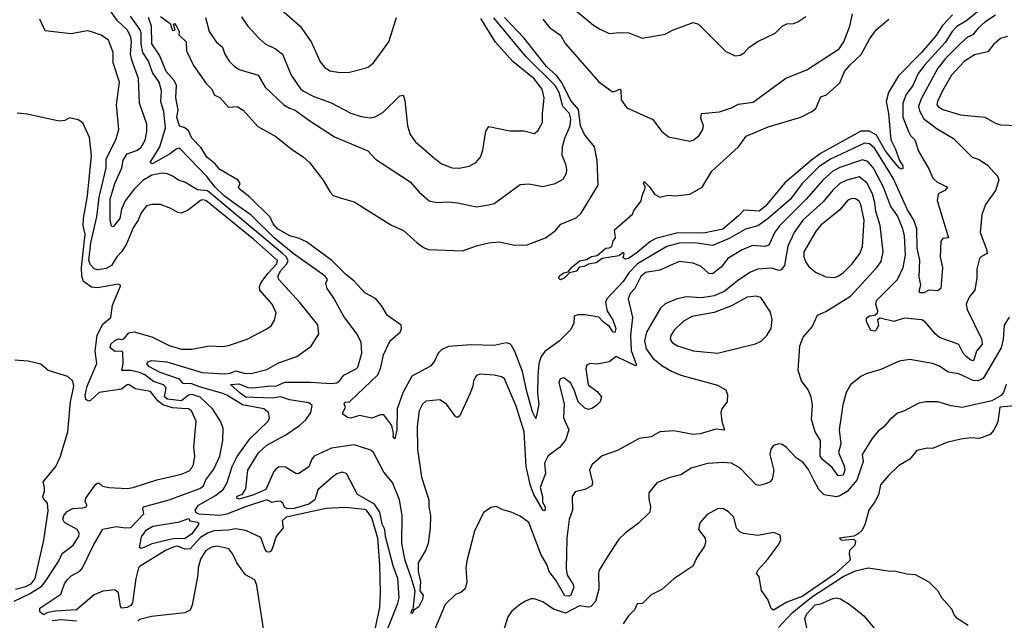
# Model space of a CAD drawing. Extents: x 1246230 to 1426786, y 660032 to 763141.
# Tile 334 of 566: x 1351349 to 1356986, y 719126 to 722562. Entities that reach past the tile are written whole.
import ezdxf

# ---------------------------------------------------------------- set-up
doc = ezdxf.new("R2010")
doc.units = 0

msp = doc.modelspace()

# ---------------------------------------------------------------- linework, layer by layer
at = {"layer": '0CON10XD'}
for points in [[(1356915, 722671.3), (1356765.9, 722554.1), (1356715, 722523.1), (1356688.6, 722495), (1356647.7, 722432.3), (1356530.7, 722305), (1356493.7, 722255), (1356462.6, 722185), (1356425.2, 722134.8), (1356406.1, 722085), (1356405.2, 722005), (1356437.6, 721922.4), (1356449.9, 721899.9), (1356474.2, 721875), (1356495, 721810.8), (1356556.7, 721705), (1356577.5, 721655), (1356599.2, 721635), (1356661.2, 721605), (1356645.5, 721585), (1356608.1, 721565), (1356602.2, 721527.8), (1356667.5, 721315), (1356635, 721310.8), (1356623.3, 721295), (1356618.9, 721205), (1356633.3, 721145), (1356623.3, 721025), (1356605, 721011.1), (1356555, 721013.9), (1356525, 720999.7), (1356505, 720999.1), (1356498.9, 721008.9), (1356508.6, 721045), (1356499.3, 721089.3), (1356502.8, 721187.2), (1356487.4, 721255), (1356485.9, 721365), (1356468.7, 721415), (1356431.6, 721475), (1356350.2, 721655), (1356245, 721826.1), (1356215, 721851.6), (1356185, 721856), (1355990.3, 721765), (1355925, 721721.3), (1355828.6, 721625), (1355762.2, 721535), (1355634.7, 721425.3), (1355575, 721383.5), (1355505, 721364.4), (1355410.3, 721309.7), (1355315, 721270.4), (1355215, 721286), (1355125, 721284.5), (1355055, 721264.4), (1354885.7, 721165), (1354837.9, 721115), (1354804.8, 721065), (1354711.2, 720965), (1354702.8, 720945), (1354712, 720895), (1354745.4, 720845.4), (1354761.6, 720795), (1354757.5, 720772.5), (1354745, 720776.6), (1354726.5, 720806.5), (1354691.4, 720831.4), (1354665, 720859.5), (1354585, 720873.8), (1354545, 720874.4), (1354524.6, 720865.4), (1354521.4, 720825), (1354505, 720790), (1354437, 720723), (1354355, 720663.5), (1354334.3, 720635.7), (1354321.6, 720595), (1354316.2, 720525), (1354313.9, 720423.9), (1354321.8, 720361.8), (1354311.6, 720315), (1354305, 720281.2), (1354285, 720318), (1354252.3, 720435), (1354228.9, 720548.9), (1354185, 720664.5), (1354165, 720698.1), (1354155, 720707.5), (1354135, 720712.9), (1354065, 720698.9), (1353935, 720702.5), (1353805, 720693.3), (1353766.5, 720675), (1353744.5, 720655), (1353725, 720609.2), (1353701.1, 720578.9), (1353595, 720522.5), (1353542.1, 720427.9), (1353510.4, 720335), (1353508.1, 720215), (1353496.8, 720163.2), (1353487.5, 720175), (1353490, 720195), (1353479.4, 720239.4), (1353435, 720300.6), (1353415, 720301.9), (1353365, 720281.5), (1353295, 720297.8), (1353245, 720282.9), (1353225.8, 720285.8), (1353200, 720305), (1353198.8, 720315), (1353213.9, 720343.9), (1353206.7, 720365), (1353212.5, 720375), (1353235, 720373.3), (1353241.3, 720378.7), (1353399.5, 720530.5), (1353417.5, 720572.5), (1353433.1, 720645), (1353461.2, 720705), (1353475, 720728), (1353527.1, 720775), (1353535.3, 720795.2), (1353533.3, 720815), (1353455, 720869.3), (1353418.9, 720928.9), (1353386.7, 720966.7), (1353325, 720998.9), (1353265, 721066.8), (1353215, 721106.1), (1353136.8, 721185), (1352991.5, 721291.5), (1352945, 721311.7), (1352896.2, 721325), (1352825, 721366.1), (1352801.3, 721395), (1352783.1, 721433.1), (1352667, 721547), (1352605.6, 721595), (1352602.5, 721605), (1352611.1, 721625), (1352600.9, 721645), (1352495, 721705.4), (1352468.5, 721738.5), (1352420.5, 721775), (1352388.9, 721828.9), (1352335.6, 721885), (1352315, 721926.7), (1352295, 721943.3), (1352265, 721953.3), (1352250, 722005), (1352256, 722045), (1352242.9, 722115), (1352246.5, 722185), (1352233.3, 722215), (1352187.5, 722265), (1352149.3, 722359.3), (1352106, 722425), (1352103.1, 722525), (1352086.2, 722575)], [(1353455.5, 719075), (1353483.9, 719145), (1353515, 719224.3), (1353521, 719255), (1353514.3, 719365), (1353487.6, 719437.6), (1353444.6, 719605), (1353440.6, 719645), (1353425, 719675.6), (1353410.6, 719745), (1353380.9, 719790.9), (1353282.9, 719845), (1353221.2, 719965), (1353195, 719972.5), (1353165, 719962.9), (1353145, 719948.6), (1353056.9, 719873.1), (1353038.2, 719815), (1353005, 719789.5), (1352920.5, 719765), (1352883.2, 719763.2), (1352865, 719772.7), (1352855.7, 719795.7), (1352845, 719805.4), (1352825, 719807.3), (1352795, 719799.7), (1352765, 719815.7), (1352641.7, 719775), (1352535, 719732.5), (1352495, 719725.3), (1352375, 719733.8), (1352360.5, 719740.5), (1352354.1, 719755.9), (1352373.8, 719785), (1352470.6, 719839.4), (1352513.9, 719875), (1352536.7, 719915), (1352566.8, 720005), (1352595, 720062.7), (1352666.7, 720163.3), (1352771.1, 720265), (1352780, 720285), (1352774.3, 720315), (1352746.7, 720335), (1352625, 720358.1), (1352535, 720414), (1352506.2, 720425), (1352385, 720458.9), (1352335, 720479.3), (1352285, 720480), (1352265, 720506.3), (1352208.9, 720525), (1352153.9, 720543.9), (1352088, 720578), (1352078.1, 720595), (1352084.6, 720605.4), (1352105, 720612.6), (1352190.9, 720605), (1352395, 720544), (1352523.4, 720536.6), (1352555, 720540), (1352586.9, 720553.1), (1352635, 720539.7), (1352675, 720538.2), (1352765, 720561.5), (1352831.5, 720598.5), (1352935.5, 720634.5), (1353018.8, 720695), (1353062.5, 720765), (1353056.2, 720816.2), (1352953.5, 720945), (1352833.9, 721075), (1352827.5, 721095), (1352845, 721127), (1352878.7, 721165), (1352886.1, 721185), (1352875.5, 721205), (1352853.8, 721225), (1352425, 721582.2), (1352367.9, 721587.9), (1352295, 721633.1), (1352262.5, 721642.5), (1352225, 721667.9), (1352195, 721680), (1352165, 721683.3), (1352105, 721672.5), (1352055, 721642.2), (1352005, 721593.3), (1351953.8, 721526.2), (1351932.6, 721477.4), (1351922.2, 721425), (1351885, 721377.5), (1351875, 721380), (1351867.6, 721417.6), (1351867.8, 721535), (1351894.9, 721625.1), (1351933.9, 721715), (1351941.6, 721758.4), (1351965.3, 721794.7), (1352023.4, 721816.6), (1352045, 721832.7), (1352067.7, 721872.3), (1352077.7, 721922.3), (1352076.9, 721965), (1352036, 722085), (1352030.5, 722225), (1351993.3, 722325), (1351984.3, 722365), (1351990, 722435), (1351985.6, 722465), (1351965.1, 722505.1), (1351909.5, 722555), (1351858.1, 722628.1)], [(1352585, 721506.3), (1352520.8, 721555), (1352469.4, 721605), (1352420, 721665), (1352265, 721826.7), (1352245, 721820.9), (1352207.7, 721792.3), (1352115, 721741), (1352105, 721738.2), (1352097.1, 721745), (1352151, 721835), (1352185, 721943.8), (1352175.2, 722034.8), (1352157.7, 722095), (1352161.2, 722155), (1352148.8, 722205), (1352109.6, 722259.6), (1352086.2, 722325), (1352053.7, 722375), (1352044.1, 722425), (1352045.3, 722485), (1352039.2, 722505), (1351983.3, 722583.3)], [(1352155, 722581.2), (1352210, 722540), (1352225, 722500), (1352240, 722505), (1352230, 722535), (1352235, 722540), (1352245, 722530), (1352262.5, 722495), (1352260.8, 722475), (1352302.3, 722435), (1352304.6, 722384.6), (1352345, 722300), (1352417.7, 722197.7), (1352448.8, 722165), (1352465, 722130), (1352495, 722116.7), (1352545, 722062.5), (1352595, 722066), (1352628.8, 722045), (1352712.1, 721952.1), (1352815, 721894), (1352903.5, 721823.5), (1352975, 721776), (1353008, 721745), (1353086, 721645), (1353126.2, 721575), (1353145, 721556.2), (1353185, 721543.8), (1353265, 721520), (1353475, 721388.6), (1353547, 721357), (1353625, 721285.8), (1353665, 721256), (1353687.3, 721247.3), (1353885, 721239.4), (1353965, 721268.1), (1354035, 721285.7), (1354095, 721292.2), (1354185, 721272.5), (1354255, 721273.3), (1354358.8, 721315), (1354414.2, 721355), (1354447.9, 721392.1), (1354535, 721429.5), (1354563.1, 721455), (1354660.8, 721615), (1354656.1, 721756.1), (1354639.7, 721835), (1354583.8, 721905), (1354559.9, 721955), (1354549.4, 722049.4), (1354502.7, 722102.7), (1354453, 722203), (1354422.5, 722242.5), (1354365.1, 722295), (1354237.5, 722457.5), (1354124, 722575)], [(1356935, 722587.5), (1356875, 722548.1), (1356836.3, 722513.7), (1356805.4, 722475), (1356775, 722461.6), (1356735, 722427.1), (1356648.8, 722341.2), (1356606.1, 722285), (1356511.2, 722108.8), (1356495.3, 722065), (1356500.9, 722040.9), (1356524.8, 721994.8), (1356602.1, 721937.9), (1356695, 721882), (1356802, 721775), (1356842.9, 721762.9), (1356890.3, 721730.3), (1356947, 721667), (1356955.6, 721645), (1356935.7, 721585), (1356879.2, 721505), (1356858, 721445), (1356848, 721345), (1356885, 721248.8), (1356887.5, 721225), (1356855, 721208), (1356844.3, 721195), (1356829.5, 721135), (1356828.9, 721085), (1356817.5, 721015), (1356785, 720974.2), (1356768.5, 720935), (1356772.9, 720905), (1356855.6, 720735.6), (1356860, 720705), (1356827.7, 720665), (1356809.2, 720610.8), (1356795, 720613.5), (1356768.7, 720635), (1356750.8, 720655), (1356725, 720704.6), (1356615, 720744.6), (1356590.5, 720765), (1356535, 720832.5), (1356514.6, 720844.6), (1356413.6, 720853.6), (1356353.7, 720836.3), (1356275.4, 720854.6), (1356260, 720845), (1356265.6, 720814.4), (1356255, 720790), (1356245, 720780), (1356223, 720783), (1356197.5, 720835), (1356197.5, 720855), (1356212.7, 720867.3), (1356245, 720870.8), (1356260, 720885), (1356262.9, 720895), (1356250.8, 720935), (1356254.2, 720955), (1356375, 721075.6), (1356407.4, 721145), (1356421.5, 721215), (1356415.2, 721324.8), (1356405, 721365.6), (1356375, 721440), (1356335, 721497.1), (1356295, 721604.5), (1356238.1, 721711.9), (1356205, 721751.6), (1356175, 721759.8), (1356045, 721717.2), (1356004.7, 721695), (1355946.4, 721645), (1355852.4, 721535), (1355701.4, 721385), (1355673.1, 721346.9), (1355638.3, 721271.7), (1355615, 721264.2), (1355545, 721270.9), (1355485, 721244.6), (1355404.4, 721195), (1355365, 721145.6), (1355315, 721108.9), (1355295, 721110.6), (1355249.9, 721149.9), (1355205, 721169.4), (1355125, 721177.9), (1355015, 721128.8), (1354931.5, 721115), (1354905, 721093.8), (1354886.8, 721055), (1354870.9, 721025), (1354844, 720995), (1354832.9, 720965), (1354858.1, 720858.1), (1354847.2, 720755), (1354850.2, 720670.2), (1354881.2, 720585), (1354875, 720580.8), (1354765, 720634.4), (1354725, 720604.5), (1354655, 720590.5), (1354614.5, 720595.5), (1354596, 720585), (1354590, 720565), (1354603.5, 720473.5), (1354656.2, 720435), (1354680, 720405), (1354672.5, 720375), (1354652.5, 720355), (1354625, 720336.7), (1354605, 720331.2), (1354585, 720338.8), (1354546.2, 720375), (1354524.4, 720444.4), (1354501.9, 720485), (1354465, 720512.5), (1354442.9, 720507.1), (1354435.5, 720485), (1354465.8, 720365), (1354462.9, 720285), (1354494, 720215), (1354474.4, 720155.6), (1354440, 720115), (1354375, 720066.9), (1354354.6, 720025), (1354359.2, 719965), (1354329.2, 719885), (1354343, 719835), (1354342.1, 719802.1), (1354357, 719775), (1354355, 719752), (1354346.9, 719753.1), (1354293.4, 719845), (1354273.9, 719895), (1354249.7, 720005), (1354238.4, 720205), (1354191.4, 720351.4), (1354125, 720506.9), (1354108.4, 720518.4), (1354065, 720528.8), (1353985, 720534.5), (1353965, 720527.1), (1353947.5, 720495), (1353944.2, 720465), (1353928.1, 720425), (1353868.8, 720295), (1353855, 720286.7), (1353845, 720291.2), (1353793, 720363), (1353755, 720387.1), (1353675, 720378.9), (1353655, 720362.9), (1353636.2, 720325), (1353624.1, 720235), (1353627.2, 720105), (1353650, 719945), (1353690.9, 719815), (1353691.1, 719775), (1353700.7, 719725), (1353699.6, 719655), (1353687.1, 719565), (1353672, 719525), (1353631.1, 719455), (1353630.9, 719405), (1353644.6, 719345), (1353640.5, 719295), (1353659, 719269), (1353655.9, 719245), (1353635, 719203.1), (1353605.5, 719184.5), (1353595, 719164.4), (1353590.3, 719170.3), (1353595, 719185.8), (1353602.5, 719187.5), (1353613.9, 719295), (1353590, 719370), (1353557.2, 719467.2), (1353538, 719565), (1353538.2, 719725), (1353524.1, 719815), (1353483.8, 719915), (1353433.2, 719973.2), (1353375.5, 720085.5), (1353359.6, 720099.6), (1353265, 720130.4), (1353135, 720110.8), (1353035.8, 720064.2), (1353022.3, 720047.7), (1353005, 720003.8), (1352945, 719964.6), (1352931.2, 719965), (1352872.1, 720002.1), (1352835, 720003.2), (1352816.8, 719993.2), (1352803.5, 719976.5), (1352759.2, 719875), (1352685, 719842.3), (1352605, 719819.6), (1352592.2, 719825), (1352595, 719835.5), (1352625, 719848), (1352645, 719878), (1352656.2, 719985), (1352716.1, 720083.9), (1352765, 720128.5), (1352873.9, 720186.1), (1352950.6, 720239.4), (1352987.2, 720272.8), (1353016.7, 720315), (1353023.8, 720355), (1353005, 720370), (1352895, 720386.5), (1352845, 720404.2), (1352795, 720397.4), (1352645, 720403), (1352610.9, 720425), (1352556.7, 720475), (1352605, 720478.4), (1352655, 720458.1), (1352685, 720456), (1352785, 720468.2), (1352815, 720465.9), (1352867.9, 720487.9), (1353015, 720488.5), (1353135, 720481), (1353165, 720485.4), (1353182.6, 720497.4), (1353205, 720527.5), (1353275, 720563.8), (1353285.6, 720575), (1353308.8, 720655), (1353304.4, 720715), (1353282.4, 720762.4), (1353205, 720864.4), (1353148.5, 720968.5), (1353109.4, 721025), (1353101.2, 721055), (1353111.2, 721075), (1353098.9, 721095), (1352915, 721224.6), (1352806, 721315), (1352673.7, 721443.7), (1352585, 721506.3)], [(1352848.9, 722618.9), (1352954.3, 722525), (1353018.5, 722435), (1353070.5, 722320.5), (1353095, 722290), (1353125, 722270.5), (1353185, 722260), (1353237.4, 722262.6), (1353327.5, 722285), (1353347, 722293), (1353374.2, 722315.8), (1353462, 722435), (1353507.5, 722575)], [(1354345, 722565.5), (1354385, 722516.4), (1354445, 722473.3), (1354474.8, 722424.8), (1354665, 722206.7), (1354741.3, 722151.3), (1354755, 722151.1), (1354785, 722165.6), (1354790.8, 722160.8), (1354793.7, 722103.6), (1354825, 722058.2), (1354975, 721991.4), (1355023.3, 721925), (1355063, 721893), (1355185, 721866.7), (1355205, 721872.5), (1355239.5, 721900.5), (1355261.2, 721935), (1355263.8, 721955), (1355249.3, 721999.3), (1355252.5, 722025), (1355355, 722035.8), (1355425, 722057.3), (1355465, 722078.5), (1355548.8, 722091.2), (1355735, 722227.5), (1355855, 722275.5), (1356041.2, 722395), (1356067.5, 722435), (1356101.4, 722525), (1356116.9, 722595)], [(1356689.1, 722590.9), (1356631.6, 722528.4), (1356595, 722469.2), (1356512.4, 722375), (1356381.4, 722241.4), (1356322.5, 722145), (1356310.6, 722095), (1356323.8, 722025), (1356335.9, 721875), (1356361.3, 721825), (1356385.8, 721755.8), (1356405, 721726.5), (1356405, 721711.4), (1356395, 721707.7), (1356385, 721715.4), (1356345, 721761.8), (1356305, 721814.1), (1356255, 721901.4), (1356215, 721923.6), (1356165, 721925.2), (1355933.4, 721796.6), (1355881.7, 721758.3), (1355730.3, 721629.7), (1355618.4, 721495), (1355583.4, 721466.6), (1355495, 721473.1), (1355465, 721440.6), (1355375, 721364.7), (1355265, 721340), (1355117.4, 721342.6), (1354990.4, 721309.6), (1354957.8, 721292.2), (1354885, 721230), (1354835, 721196.7), (1354815, 721192.5), (1354805, 721200), (1354810, 721225), (1354805, 721230), (1354779.7, 721210.3), (1354684.6, 721195.4), (1354648.8, 721171.2), (1354605, 721163.5), (1354580.8, 721149.2), (1354553, 721147), (1354536.7, 721123.3), (1354496.7, 721113.3), (1354465.8, 721084.2), (1354445, 721074.6), (1354434.5, 721084.5), (1354441.2, 721098.8), (1354465, 721114.4), (1354489.5, 721120.5), (1354511.8, 721148.2), (1354557.1, 721182.9), (1354595, 721189.4), (1354623.1, 721206.9), (1354655, 721212.9), (1354704.1, 721255.9), (1354725, 721256.7), (1354738.8, 721265), (1354746.7, 721295), (1354760, 721315), (1354755, 721360), (1354859.3, 721450.7), (1354863.9, 721466.1), (1354907.5, 721525), (1354912.5, 721555), (1354932, 721605), (1354920, 721625), (1354924.4, 721635.6), (1354955, 721605.7), (1354983.1, 721563.1), (1355015, 721546), (1355061.2, 721558.8), (1355105, 721554.3), (1355185, 721564.3), (1355256.1, 721603.9), (1355311.8, 721695), (1355464.3, 721835.7), (1355509.2, 721895), (1355635, 721949.5), (1355821.2, 722005), (1355885, 722036.4), (1355907.3, 722055), (1355935, 722121.4), (1355967.5, 722132.5), (1356045, 722200.9), (1356071.1, 722265), (1356103.7, 722305), (1356166.1, 722363.9), (1356215, 722451.8), (1356252.6, 722505), (1356325, 722564.6)], [(1354525, 722621.4), (1354635, 722530.8), (1354669.7, 722509.7), (1354725, 722482.5), (1354785, 722489.2), (1354837, 722487), (1354912.7, 722457.3), (1355045, 722480), (1355087.5, 722502.5), (1355205.9, 722545.9), (1355235, 722536.2), (1355391.2, 722381.2), (1355445, 722356.2), (1355475, 722360), (1355497.9, 722372.1), (1355526.2, 722405), (1355575, 722437.5), (1355675, 722486), (1355714.3, 722525.7), (1355742.1, 722537.9), (1355778.7, 722541.3), (1355805, 722550.8), (1355849.4, 722580.6)], [(1353385, 719074.4), (1353411.4, 719198.6), (1353415.5, 719285), (1353411.5, 719445), (1353400.4, 719595), (1353365, 719712.9), (1353335.5, 719755), (1353325, 719760.3), (1353215, 719771.6), (1353103.3, 719765), (1352875.7, 719715), (1352851.9, 719695), (1352857.1, 719655), (1352818.5, 719605), (1352794.3, 719535), (1352785, 719520), (1352775, 719516.2), (1352765, 719518), (1352755, 719530), (1352730.1, 719600.1), (1352645, 719638.9), (1352585, 719649.3), (1352545, 719640.6), (1352463, 719637), (1352425, 719624.4), (1352385, 719599.3), (1352326.3, 719533.7), (1352295, 719531.9), (1352255, 719550.1), (1352227.9, 719545), (1352183.8, 719525), (1352039.4, 719435), (1352030, 719425), (1352014, 719365), (1351995.6, 719225), (1351985, 719210), (1351965, 719199.4), (1351935, 719195.7), (1351926.9, 719205), (1351915, 719283.1), (1351895, 719300.5), (1351825, 719291.5), (1351775, 719270.7), (1351675.3, 719184.7), (1351555, 719178.2), (1351510.6, 719169.4), (1351485, 719156.5), (1351464.8, 719175), (1351465, 719195.5), (1351584.4, 719275), (1351605.3, 719335), (1351621.9, 719358.1), (1351645, 719380), (1351693.1, 719406.9), (1351709.6, 719425), (1351771.4, 719555), (1351825, 719646.7), (1351902, 719662), (1351955, 719654), (1351985, 719656), (1352060.8, 719735), (1352054.4, 719765), (1352058, 719775), (1352205, 719814.1), (1352380.9, 719879.1), (1352401.1, 719895), (1352415, 719929.4), (1352460.3, 719989.7), (1352495.3, 720065), (1352512.9, 720155), (1352514.5, 720225), (1352499.5, 720265), (1352453.5, 720335), (1352381.8, 720401.8), (1352337.6, 720417.6), (1352315, 720413.3), (1352275, 720381.3), (1352195, 720390.8), (1352179.2, 720405), (1352188.1, 720455), (1352173.3, 720473.3), (1352115, 720492), (1352065, 720529.8), (1352035, 720544.2), (1351985, 720555.3), (1351934.3, 720554.3), (1351940.9, 720595), (1351939.5, 720659.5), (1351935, 720666.2), (1351895, 720663.3), (1351866.8, 720685), (1351871.8, 720705), (1351895, 720726.2), (1351915, 720736.5), (1351935, 720732), (1351945, 720736), (1351975, 720770), (1352005, 720776.9), (1352105, 720747.9), (1352205, 720697.9), (1352275, 720676.2), (1352335, 720678), (1352436.1, 720696.1), (1352511.9, 720691.9), (1352545, 720698.7), (1352651.2, 720735), (1352765, 720793.3), (1352788.6, 720811.4), (1352807.8, 720842.2), (1352817.5, 720885), (1352794.5, 720935), (1352724.7, 721014.7), (1352721.9, 721035), (1352731.3, 721058.7), (1352769.5, 721110.5), (1352820.9, 721165), (1352825.2, 721185), (1352690.4, 721305), (1352415, 721528), (1352395, 721532), (1352385, 721527), (1352315, 721475.2), (1352275, 721455.5), (1352255, 721458.9), (1352215, 721482.2), (1352155, 721504.4), (1352105, 721505.6), (1352075, 721497.1), (1352045, 721458), (1352027.7, 721415), (1352000.7, 721375), (1351961, 721279), (1351933.9, 721236.1), (1351905.5, 721205), (1351874.4, 721155.6), (1351845, 721137.8), (1351795, 721131), (1351776.1, 721136.1), (1351755, 721160.6), (1351745.1, 721185), (1351756.1, 721285), (1351790.3, 721435), (1351804.5, 721545), (1351845.2, 721715), (1351844.5, 721765.5), (1351900.4, 721875), (1351916.1, 721933.9), (1351903.8, 722075), (1351920, 722205), (1351884.6, 722315), (1351884.4, 722375), (1351858.6, 722445), (1351815, 722473.1), (1351755, 722494.3), (1351735, 722498), (1351645, 722481.4), (1351495, 722498.8), (1351465.4, 722565)], [(1352413.1, 722575), (1352433.3, 722495), (1352475, 722435.7), (1352510, 722405), (1352524.4, 722365), (1352547.8, 722325), (1352579.2, 722295), (1352605, 722278.1), (1352715, 722245.7), (1352755, 722175.7), (1352862.3, 722075), (1352895, 722055.3), (1352926.7, 722045), (1353005, 721986.9), (1353152.4, 721892.4), (1353341.7, 721811.7), (1353386, 721765), (1353585.7, 721635), (1353636.4, 721576.4), (1353693.3, 721525), (1353735.7, 721515.7), (1353805, 721519.5), (1353855, 721514.5), (1353965, 721492.1), (1354035, 721503.3), (1354065, 721510.8), (1354215, 721618.8), (1354265, 721622.5), (1354345, 721607.5), (1354415, 721624.3), (1354460, 721650), (1354480, 721685), (1354481.9, 721705), (1354476.7, 721735), (1354455.7, 721785), (1354457.8, 721835), (1354469.5, 721885), (1354500, 721955), (1354505.2, 721995.2), (1354496.6, 722025), (1354459.3, 722065), (1354438, 722145), (1354415.4, 722185), (1354249.4, 722349.4), (1354063.6, 722573.6)], [(1352619.2, 722579.2), (1352655.5, 722525), (1352720.6, 722455), (1352754.7, 722424.7), (1352814.2, 722395), (1352854.6, 722364.6), (1352903.1, 722245), (1352957.3, 722167.3), (1352973.4, 722153.4), (1353033.1, 722123.1), (1353129.1, 722089.1), (1353245, 722026.9), (1353305, 722008.5), (1353355, 722000.9), (1353385, 722006.7), (1353428.9, 722031.1), (1353525, 722125.8), (1353545, 722130), (1353555, 722100), (1353569.5, 721955), (1353585.6, 721905), (1353614.2, 721865), (1353715.8, 721775.8), (1353765, 721738.2), (1353825, 721713.8), (1353865, 721713.6), (1353923.3, 721725), (1353961.2, 721745), (1353987.5, 721775), (1354001.4, 721815), (1354018.1, 721925), (1354035, 721952), (1354155, 721925.6), (1354235, 721926.4), (1354295, 721910.6), (1354315, 721926), (1354342.9, 721975), (1354341.8, 722025), (1354352.7, 722115), (1354341.4, 722165), (1354295, 722224.7), (1354173, 722323), (1354073.2, 722433.2), (1353989.3, 722569.3)], [(1357005, 722466.9), (1356965.4, 722454.6), (1356925, 722420.6), (1356891.6, 722378.4), (1356815, 722361.6), (1356756, 722324), (1356684.6, 722245.4), (1356632.2, 722155), (1356604.1, 722095), (1356600.8, 722075), (1356606.7, 722065), (1356635, 722048), (1356735, 722017.2), (1356875, 722005.5), (1356935, 721970.6), (1356965, 721961.1), (1357065, 721957.5)], [(1351318.2, 719235), (1351405, 719277), (1351477.7, 719322.3), (1351506.7, 719363.3), (1351573.8, 719465), (1351592.3, 719507.7), (1351655.5, 719555), (1351688.5, 719605), (1351689.6, 719625), (1351678.5, 719645), (1351605.9, 719685.9), (1351596.9, 719705), (1351602.7, 719725), (1351622.2, 719747.8), (1351653.8, 719766.2), (1351711.7, 719768.3), (1351732, 719775), (1351734.2, 719785), (1351724.3, 719805), (1351728.1, 719825), (1351785, 719904), (1351795, 719911.2), (1351805, 719910), (1351823.2, 719893.2), (1351860, 719885), (1351965, 719880.6), (1352000, 719885), (1352135, 719928.8), (1352275, 719961.2), (1352318.8, 719981.2), (1352335, 719997.5), (1352345, 720016.7), (1352352.2, 720065), (1352345.7, 720115.7), (1352359.6, 720265), (1352333.7, 720325), (1352315, 720336.6), (1352277.8, 720337.8), (1352225, 720341.9), (1352168.4, 720358.4), (1352140.7, 720380.7), (1352098.2, 720435), (1352010.7, 720450.7), (1351975, 720474), (1351965, 720473.3), (1351931.6, 720448.4), (1351805, 720430), (1351755, 720384.2), (1351745, 720379.2), (1351728.3, 720388.3), (1351724, 720414), (1351734.8, 720464.8), (1351790.2, 720595), (1351781.2, 720665), (1351793.2, 720756.8), (1351825, 720820.4), (1351871.1, 720858.9), (1351880.6, 720929.4), (1351926.7, 721036.7), (1351925.4, 721045.4), (1351915, 721049.1), (1351795, 721027.7), (1351761.1, 721031.1), (1351715, 721063.4), (1351704.6, 721094.6), (1351703.6, 721145), (1351723.6, 721335), (1351713.5, 721385), (1351714.9, 721425), (1351738.1, 721555), (1351759.8, 721785), (1351748.4, 721888.4), (1351711.8, 721971.8), (1351685, 721990), (1351635, 722000), (1351608, 721985), (1351575, 721981.4), (1351392.7, 722022.7), (1351335, 722028.3)], [(1357015, 720860), (1356986.2, 720815), (1356980, 720735), (1356968.2, 720685), (1356865, 720509.6), (1356835, 720495.3), (1356807.9, 720497.9), (1356725, 720536.9), (1356664.6, 720544.6), (1356615, 720578.9), (1356575, 720595.6), (1356445, 720617.8), (1356385, 720608.1), (1356278.6, 720561.4), (1356195, 720536.9), (1356165, 720520), (1356106.4, 720473.6), (1356080.3, 720429.7), (1356061.3, 720358.7), (1356041.5, 720215), (1356050, 720135), (1356036.7, 720085), (1356068.8, 720008.8), (1356072.6, 719985), (1356063.1, 719956.9), (1356035, 719952), (1356000.2, 720000.2), (1355945.4, 720045), (1355932.8, 720065), (1355933.1, 720155), (1355904.3, 720205), (1355883.2, 720275), (1355887.6, 720355), (1355880.9, 720405), (1355862.7, 720445), (1355825.7, 720495), (1355806.9, 720555), (1355815, 720696.7), (1355834.7, 720745.3), (1355885.4, 720804.6), (1355917.4, 720872.6), (1355965, 720891.9), (1356105, 720979.6), (1356256.3, 721143.6), (1356280.7, 721179.3), (1356292.3, 721235), (1356274.7, 721385), (1356250.2, 721465), (1356245.2, 721515), (1356231.7, 721565), (1356199.8, 721629.8), (1356155, 721662.9), (1356084.3, 721645), (1356045.5, 721625), (1356003.8, 721586.1), (1355949, 721521), (1355833.2, 721415), (1355782.5, 721345), (1355746.8, 721266.8), (1355728.5, 721155), (1355709.7, 721130.3), (1355695, 721126.9), (1355655, 721141.2), (1355574.7, 721135.3), (1355533.1, 721116.9), (1355466.6, 721073.4), (1355383.4, 721006.6), (1355325, 720981.9), (1355255, 720970.7), (1355165, 720977.5), (1355107.5, 720962.5), (1355043.8, 720936.2), (1355018.6, 720911.4), (1354938.8, 720775), (1354925.7, 720725), (1354935, 720679.4), (1354973.2, 720625), (1355025, 720584.1), (1355081, 720551), (1355135, 720528.9), (1355345, 720470.6), (1355391.2, 720445), (1355401.2, 720415), (1355398.8, 720375), (1355370, 720335), (1355363.8, 720315), (1355370, 720265), (1355385, 720213.8), (1355335, 720219.3), (1355245, 720192.5), (1355205, 720187.9), (1355095, 720210.6), (1355015, 720204.3), (1354965, 720175.7), (1354895, 720165.8), (1354772.4, 720097.6), (1354683.7, 720066.3), (1354625.5, 720014.5), (1354611.9, 719985), (1354628.6, 719915), (1354624.3, 719895.7), (1354585.5, 719874.5), (1354530, 719860), (1354512.5, 719835), (1354513.3, 719755), (1354495, 719702.5), (1354482.3, 719595), (1354478.3, 719421.7), (1354484.3, 719384.3), (1354516.2, 719335), (1354521.2, 719315), (1354505, 719269.2), (1354492.9, 719262.9), (1354471.2, 719265), (1354418.6, 719355), (1354379.7, 719405), (1354366.5, 719445), (1354333.7, 719503.7), (1354265, 719685.7), (1354215, 719722), (1354163.9, 719743.9), (1354115, 719757.5), (1354076.4, 719776.4), (1354049.3, 719770.7), (1354005, 719742.5), (1353953.8, 719635), (1353910, 719465), (1353904.3, 719425), (1353910, 719345), (1353900, 719305), (1353875.7, 719284.3), (1353845, 719274), (1353785, 719215.8), (1353715, 719048.6)], [(1356015, 721087.3), (1356035, 721094.5), (1356065, 721115.5), (1356114.8, 721165.2), (1356158.7, 721225), (1356174.2, 721265), (1356184.2, 721415), (1356164.7, 721505), (1356155, 721523.5), (1356135, 721538), (1356115, 721538.8), (1356091.2, 721528.8), (1356045.2, 721474.8), (1355935, 721386.2), (1355910, 721355), (1355838.4, 721235), (1355838.2, 721205), (1355849.6, 721175), (1355865, 721152.5), (1355905, 721118.5), (1355965, 721090.9), (1356015, 721087.3)], [(1355345, 720654.6), (1355562.4, 720707.6), (1355595, 720722.5), (1355627.1, 720755), (1355650.6, 720795), (1355657.8, 720847.8), (1355648.1, 720888.1), (1355593.3, 720973.3), (1355565, 720980.8), (1355515, 720974.6), (1355425.2, 720924.8), (1355325, 720887.3), (1355196.8, 720863.2), (1355146.9, 720835), (1355095.5, 720785), (1355076.9, 720755), (1355073.6, 720733.6), (1355085, 720715.8), (1355116.2, 720696.2), (1355205, 720667.3), (1355345, 720654.6)], [(1351325, 719303.2), (1351385, 719318.6), (1351415.1, 719335), (1351437.5, 719365), (1351486.8, 719585), (1351511.8, 719751.8), (1351509.2, 719795), (1351482.9, 719825), (1351481.2, 719835), (1351491.8, 719865), (1351490.7, 719885), (1351482.9, 719917.1), (1351557.3, 720005), (1351581.2, 720058.8), (1351624.8, 720204.8), (1351640.3, 720375), (1351659.2, 720465), (1351654.5, 720494.5), (1351625, 720520), (1351512, 720555), (1351471.3, 720591.3), (1351397.8, 720607.8), (1351322.5, 720615)], [(1356996.8, 720475), (1356981.1, 720428.9), (1356968.3, 720411.7), (1356915, 720380.7), (1356745, 720343.8), (1356682.6, 720352.6), (1356606.3, 720376.3), (1356535, 720376.5), (1356493, 720367), (1356415, 720324.2), (1356375, 720310), (1356329.1, 720270.9), (1356295, 720230), (1356265, 720208), (1356229.4, 720165), (1356172.9, 720075), (1356177.8, 720035), (1356142.6, 719927.4), (1356086.6, 719863.4), (1356045, 719837.1), (1356025, 719832.3), (1355955, 719842.8), (1355923.6, 719875), (1355895, 719927.5), (1355865, 719988.6), (1355835, 720028.6), (1355794.5, 720054.5), (1355740, 720115), (1355715, 720131.2), (1355695, 720136.2), (1355665, 720126.7), (1355650, 720105), (1355644.2, 720075), (1355667.7, 719982.3), (1355657, 719933), (1355645, 719918), (1355625, 719908), (1355585, 719897.5), (1355565, 719901.4), (1355475, 719995.5), (1355424, 720024), (1355375, 720028.8), (1355286.2, 720023.8), (1355193.9, 719996.1), (1355135, 719957.8), (1355065, 719940), (1354997.4, 719912.6), (1354952, 719855), (1354950.5, 719820.5), (1354961.2, 719775), (1354956.1, 719743.9), (1354890, 719680), (1354815, 719624), (1354780.3, 719589.7), (1354713.6, 719486.4)], [(1357045, 720353.4), (1356959.7, 720345), (1356949.3, 720260.7), (1356926.7, 720213.3), (1356905, 720189.4), (1356845, 720166.7), (1356795, 720170), (1356737, 720163), (1356656.8, 720143.2), (1356575, 720108.8), (1356545, 720110), (1356485, 720097.5), (1356445, 720048.6), (1356381.2, 720008.8), (1356324.2, 719955), (1356278.3, 719901.7), (1356265.6, 719844.4), (1356245, 719803.3), (1356210, 719755), (1356188.3, 719671.7), (1356170.3, 719639.7), (1356150.5, 719619.5), (1356125, 719607.5), (1356042.5, 719595), (1356055, 719583.3), (1356125, 719590), (1356135, 719580), (1356131.2, 719555), (1356100, 719525), (1356097.5, 719505), (1356104.2, 719475), (1356099.4, 719465), (1356018.3, 719391.7), (1355829.1, 719260.9), (1355741.5, 719228.5), (1355665, 719184.3), (1355652.4, 719192.4), (1355631.9, 719245), (1355596.9, 719296.9), (1355583.3, 719375), (1355567.5, 719395), (1355577.5, 719415), (1355632.9, 719475), (1355691.2, 719555), (1355706.7, 719585), (1355703.3, 719613.3), (1355665, 719628), (1355575, 719610.8), (1355492.7, 719622.7), (1355472.7, 719632.7), (1355452.7, 719652.7), (1355438, 719715), (1355407, 719747), (1355375, 719766), (1355345, 719763.8), (1355285, 719732), (1355243.8, 719683.8), (1355236.2, 719645), (1355273.3, 719595), (1355276.1, 719573.9), (1355269.5, 719550.5), (1355226, 719485), (1355203.8, 719435), (1355095, 719363.8), (1355025, 719301.2), (1354965, 719271.2), (1354915, 719221.2), (1354885, 719220), (1354868.8, 719185), (1354835, 719151.2), (1354804.4, 719105)], [(1352045, 719537.3), (1352035, 719542.5), (1352047.3, 719602.7), (1352075, 719643.3), (1352112.5, 719665), (1352265, 719688.4), (1352315, 719708.2), (1352324.1, 719694.1), (1352366.7, 719686.7), (1352375.9, 719675.9), (1352335, 719620.2), (1352296, 719594), (1352229, 719591), (1352105, 719562.5), (1352065, 719544.1), (1352045, 719537.3)], [(1352753.8, 719025), (1352736.8, 719126.8), (1352706.7, 719325), (1352695, 719357.5), (1352642.5, 719385), (1352592.5, 719455), (1352570, 719505), (1352546.7, 719535), (1352480.7, 719550.7), (1352450, 719545), (1352415, 719524.5), (1352385, 719475.6), (1352371.3, 719425), (1352369.2, 719385), (1352337.3, 719212.7), (1352326.2, 719183.8), (1352295, 719167.9), (1352103.4, 719146.6), (1352035, 719130), (1352025, 719121.4)], [(1354713.6, 719486.4), (1354666.6, 719413.4), (1354662.2, 719395), (1354665.9, 719304.1), (1354645, 719233.8), (1354618.8, 719205), (1354605, 719201.5), (1354555, 719208.9), (1354475, 719167.3), (1354405, 719189.1), (1354345, 719230.8), (1354295, 719249.4), (1354275, 719248.6), (1354244.4, 719235.6), (1354210, 719215), (1354164.2, 719175.8), (1354144.2, 719145.8), (1354120, 719065)], [(1355692.7, 719085), (1355772.4, 719167.6), (1355881.9, 719258.1), (1356064.2, 719375.8), (1356135, 719409.5), (1356206.6, 719426.6), (1356321.7, 719408.3), (1356365, 719407.5), (1356428.5, 719391.5), (1356475, 719388.1), (1356555, 719346.2), (1356606.2, 719295), (1356626.4, 719256.4), (1356685, 719190), (1356697.3, 719157.3), (1356711.2, 719141.2), (1356778.5, 719098.5)], [(1355858.8, 719065), (1355844.6, 719135), (1355855, 719162.9), (1355902.5, 719215), (1355935, 719220), (1356005, 719250.8), (1356025, 719254.2), (1356049.1, 719249.1), (1356103.8, 719215), (1356181.7, 719151.7), (1356240.3, 719080.3)], [(1351675, 719120), (1351585, 719128.6), (1351535, 719122.9)]]:
    msp.add_lwpolyline(points, dxfattribs=at)

doc.saveas('drawing.dxf')
